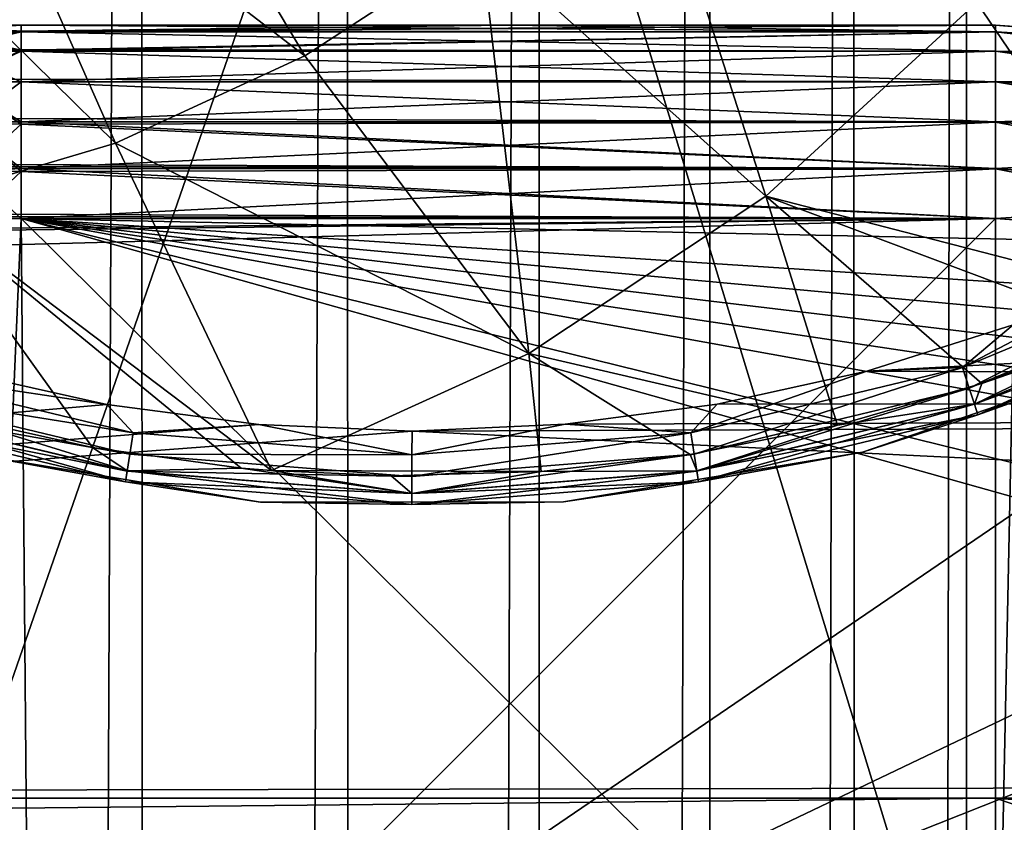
# Model space of a CAD drawing. Header units: metres. Extents: x -206 to 75, y -104 to 104.
# Tile 414 of 656: x -96.03 to -93.48, y 43.42 to 45.5. Entities that reach past the tile are written whole.
import ezdxf

# ---------------------------------------------------------------- set-up
doc = ezdxf.new("R2010")
doc.units = ezdxf.units.M
doc.layers.add('solid_01_1-CONSUMER_THERM_B_125288', color=7, linetype='CONTINUOUS')

msp = doc.modelspace()

# ---------------------------------------------------------------- linework, layer by layer
at = {"layer": 'solid_01_1-CONSUMER_THERM_B_125288'}
for points in [[(-93.577675, 65.144226), (-93.377754, 65.660484), (-93.559013, -65.181313)], [(-93.377754, 65.660484), (-93.358948, -65.697517), (-93.559013, -65.181313)], [(-93.869049, 64.673492), (-93.577675, 65.144226), (-93.850525, -64.710663)], [(-93.577675, 65.144226), (-93.559013, -65.181313), (-93.850525, -64.710663)], [(-94.241959, 64.26432), (-93.869049, 64.673492), (-94.223549, -64.301598)], [(-93.869049, 64.673492), (-93.850525, -64.710663), (-94.223549, -64.301598)], [(-94.683701, 63.930634), (-94.241959, 64.26432), (-94.66539, -63.968037)], [(-94.241959, 64.26432), (-94.223549, -64.301598), (-94.66539, -63.968037)], [(-95.179237, 63.683804), (-94.683701, 63.930634), (-95.160995, -63.721348)], [(-94.683701, 63.930634), (-94.66539, -63.968037), (-95.160995, -63.721348)], [(-95.711685, 63.53223), (-95.179237, 63.683804), (-95.693489, -63.569927)], [(-95.179237, 63.683804), (-95.160995, -63.721348), (-95.693489, -63.569927)], [(-76.404617, 63.580017, 75.400002), (-185.604614, 63.572178, 75.400002), (-92.716316, 42.429672, 75.400002)], [(-185.604614, 63.572178, 75.400002), (-93.500069, 42.491352, 75.400002), (-92.716316, 42.429672, 75.400002)], [(-185.604614, 63.572178, 75.400002), (-168.500076, 42.491318, 75.400002), (-93.500069, 42.491352, 75.400002)], [(-96.262909, 63.481071), (-95.711685, 63.53223), (-96.244728, -63.518929)], [(-95.711685, 63.53223), (-95.693489, -63.569927), (-96.244728, -63.518929)], [(-105.253433, 47.077946, 63.5), (-94.903435, 47.07869, 63.5), (-105.106583, 45.464493, 63.5)], [(-94.903435, 47.07869, 63.5), (-104.978226, 45.481247, 63.5), (-105.106583, 45.464493, 63.5)], [(-94.903435, 47.07869, 63.5), (-97.021919, 45.481251, 63.5), (-104.978226, 45.481247, 63.5)], [(-94.903435, 47.07869, 63.5), (-96.893562, 45.464497, 63.5), (-97.021919, 45.481251, 63.5)], [(-94.903435, 47.07869, 63.5), (-96.773529, 45.415195, 63.5), (-96.893562, 45.464497, 63.5)], [(-94.903435, 47.07869, 63.5), (-96.670044, 45.336483, 63.5), (-96.773529, 45.415195, 63.5)], [(-94.903435, 47.07869, 63.5), (-96.590317, 45.233692, 63.5), (-96.670044, 45.336483, 63.5)], [(-94.903435, 47.07869, 63.5), (-96.539902, 45.114189, 63.5), (-96.590317, 45.233692, 63.5)], [(-94.903435, 47.07869, 63.5), (-96.521927, 44.985615, 63.5), (-96.539902, 45.114189, 63.5)], [(-94.903435, 47.07869, 63.5), (-96.500069, 42.481251, 63.5), (-96.521927, 44.985615, 63.5)], [(-94.903435, 47.07869, 63.5), (-93.500069, 42.481251, 63.5), (-96.500069, 42.481251, 63.5)], [(-94.903435, 47.07869, 63.5), (-93.403435, 47.078796, 63.5), (-93.500069, 42.481251, 63.5)], [(-93.403435, 47.078796, 63.5), (-92.717896, 42.419693, 63.5), (-93.500069, 42.481251, 63.5)], [(-95.287239, 45.402637, 17.912428), (-95.804604, 46.268288, 18.246771), (-96.180183, 46.086704, 18.128551)], [(-95.287239, 45.402637, 17.912428), (-94.83165, 45.698025, 18.055836), (-95.804604, 46.268288, 18.246771)], [(-92.499245, 45.333481, 17.42506), (-93.082169, 46.124504, 17.982168), (-93.548157, 45.540627, 17.835474)], [(-95.777481, 45.176273, 17.758118), (-96.180183, 46.086704, 18.128551), (-96.576286, 45.961933, 18.003874)], [(-95.777481, 45.176273, 17.758118), (-95.287239, 45.402637, 17.912428), (-96.180183, 46.086704, 18.128551)], [(-94.094475, 45.039085, 17.6635), (-94.419495, 46.05674, 18.185575), (-94.83165, 45.698025, 18.055836)], [(-94.094475, 45.039085, 17.6635), (-93.548157, 45.540627, 17.835474), (-94.419495, 46.05674, 18.185575)], [(-96.2929, 45.023304, 17.595884), (-95.777481, 45.176273, 17.758118), (-96.576286, 45.961933, 18.003874)], [(-94.708046, 44.631886, 17.470364), (-94.83165, 45.698025, 18.055836), (-95.287239, 45.402637, 17.912428)], [(-94.708046, 44.631886, 17.470364), (-94.094475, 45.039085, 17.6635), (-94.83165, 45.698025, 18.055836)], [(-93.832359, 44.586517, 13.5), (-76.014107, 44.505478, 13.5), (-75.55677, 45.562679, 13.5)], [(-93.453804, 44.705959, 13.5), (-93.832359, 44.586517, 13.5), (-75.55677, 45.562679, 13.5)], [(-94.094475, 45.039085, 17.6635), (-93.018982, 44.761028, 17.260666), (-93.548157, 45.540627, 17.835474)], [(-92.499245, 45.333481, 17.42506), (-93.548157, 45.540627, 17.835474), (-93.018982, 44.761028, 17.260666)], [(-93.500069, 45.481251, 46.5), (-123.784637, 45.481236, 46.5), (-93.500069, 45.481251, 47.5)], [(-94.760918, 45.481251, 47.5), (-93.500069, 45.481251, 47.5), (-123.784637, 45.481236, 46.5)], [(-93.500069, 45.464348, 46.371098), (-123.784637, 45.481236, 46.5), (-93.500069, 45.481251, 46.5)], [(-94.760918, 45.481251, 47.5), (-123.784637, 45.481236, 46.5), (-96.021767, 45.481251, 47.5)], [(-96.239784, 45.481251, 47.524055), (-96.021767, 45.481251, 47.5), (-123.784637, 45.481236, 46.5)], [(-123.784637, 45.476967, 46.434792), (-123.784637, 45.481236, 46.5), (-93.500069, 45.464348, 46.371098)], [(-123.784637, 45.464207, 46.370613), (-123.784637, 45.476967, 46.434792), (-93.500069, 45.464348, 46.371098)], [(-96.239784, 45.481251, 47.524055), (-96.249352, 45.4664, 47.650913), (-96.021866, 45.466095, 47.622162)], [(-96.239784, 45.481251, 56.524055), (-96.249352, 45.4664, 56.650913), (-96.021866, 45.466095, 56.622162)], [(-96.249336, 45.466396, 55.349083), (-96.021759, 45.481251, 55.5), (-96.021866, 45.466099, 55.377842)], [(-96.239769, 45.481251, 55.475948), (-96.021759, 45.481251, 55.5), (-96.249336, 45.466396, 55.349083)], [(-96.239784, 45.481251, 47.524055), (-96.021866, 45.466095, 47.622162), (-96.021767, 45.481251, 47.5)], [(-96.021767, 45.481251, 56.5), (-96.239784, 45.481251, 56.524055), (-96.021866, 45.466095, 56.622162)], [(-96.239769, 45.481251, 55.475948), (-96.239784, 45.481251, 56.524055), (-96.021767, 45.481251, 56.5)], [(-96.239769, 45.481251, 55.475948), (-96.021767, 45.481251, 56.5), (-96.021759, 45.481251, 55.5)], [(-96.021866, 45.464214, 47.629406), (-93.500069, 45.464214, 47.62941), (-93.500069, 45.481251, 47.5)], [(-96.021866, 45.466095, 47.622162), (-93.500069, 45.481251, 47.5), (-94.760918, 45.481251, 47.5)], [(-96.021866, 45.466095, 47.622162), (-96.021866, 45.464214, 47.629406), (-93.500069, 45.481251, 47.5)], [(-96.021866, 45.466095, 47.622162), (-94.760918, 45.481251, 47.5), (-96.021767, 45.481251, 47.5)], [(-93.500069, 45.481251, 56.5), (-96.021866, 45.466095, 56.622162), (-96.021866, 45.464214, 56.629406)], [(-94.760918, 45.481251, 56.5), (-96.021767, 45.481251, 56.5), (-96.021866, 45.466095, 56.622162)], [(-93.500069, 45.481251, 56.5), (-94.760918, 45.481251, 56.5), (-96.021866, 45.466095, 56.622162)], [(-93.500069, 45.464214, 56.62941), (-93.500069, 45.481251, 56.5), (-96.021866, 45.464214, 56.629406)], [(-96.021866, 45.466099, 55.377842), (-96.021759, 45.481251, 55.5), (-93.500069, 45.464348, 55.371098)], [(-96.021759, 45.481251, 55.5), (-96.021767, 45.481251, 56.5), (-94.760918, 45.481251, 56.5)], [(-96.021759, 45.481251, 55.5), (-94.760918, 45.481251, 56.5), (-94.760918, 45.481251, 55.5)], [(-96.021759, 45.481251, 55.5), (-94.760918, 45.481251, 55.5), (-93.500069, 45.464348, 55.371098)], [(-94.760918, 45.481251, 55.5), (-94.760918, 45.481251, 56.5), (-93.500069, 45.481251, 56.5)], [(-94.760918, 45.481251, 55.5), (-93.500069, 45.481251, 56.5), (-93.500069, 45.481251, 55.5)], [(-94.760918, 45.481251, 55.5), (-93.500069, 45.481251, 55.5), (-93.500069, 45.464348, 55.371098)], [(-92.361549, 45.399822, 47.5), (-93.500069, 45.481251, 46.5), (-93.500069, 45.481251, 47.5)], [(-92.458084, 45.39592, 47.62941), (-92.361549, 45.399822, 47.5), (-93.500069, 45.481251, 47.5)], [(-93.500069, 45.464214, 47.62941), (-92.458084, 45.39592, 47.62941), (-93.500069, 45.481251, 47.5)], [(-92.361549, 45.399822, 47.5), (-92.361549, 45.399822, 46.5), (-93.500069, 45.481251, 46.5)], [(-93.500069, 45.464348, 46.371098), (-93.500069, 45.481251, 46.5), (-92.361549, 45.399822, 46.5)], [(-92.458084, 45.39592, 56.62941), (-93.500069, 45.481251, 56.5), (-93.500069, 45.464214, 56.62941)], [(-92.458084, 45.39592, 56.62941), (-92.361549, 45.399822, 56.5), (-93.500069, 45.481251, 56.5)], [(-93.500069, 45.481251, 55.5), (-93.500069, 45.481251, 56.5), (-92.361549, 45.399822, 56.5)], [(-92.361549, 45.399822, 55.5), (-93.500069, 45.481251, 55.5), (-92.361549, 45.399822, 56.5)], [(-93.500069, 45.464348, 55.371098), (-93.500069, 45.481251, 55.5), (-92.361549, 45.399822, 55.5)], [(-123.784637, 45.464207, 46.370613), (-93.500069, 45.464348, 46.371098), (-93.500069, 45.414459, 46.25034)], [(-123.784637, 45.414215, 46.249939), (-123.784637, 45.464207, 46.370613), (-93.500069, 45.414459, 46.25034)], [(-96.249352, 45.4664, 47.650913), (-96.021866, 45.417286, 47.744686), (-96.021866, 45.464214, 47.629406)], [(-96.249352, 45.4664, 47.650913), (-96.21759, 45.417858, 47.769451), (-96.021866, 45.417286, 47.744686)], [(-96.249352, 45.4664, 47.650913), (-96.021866, 45.464214, 47.629406), (-96.021866, 45.466095, 47.622162)], [(-96.249352, 45.4664, 56.650913), (-96.21759, 45.417858, 56.769451), (-96.021866, 45.417286, 56.744686)], [(-96.021866, 45.464214, 56.629406), (-96.249352, 45.4664, 56.650913), (-96.021866, 45.417286, 56.744686)], [(-96.021866, 45.464214, 56.629406), (-96.021866, 45.466095, 56.622162), (-96.249352, 45.4664, 56.650913)], [(-96.249336, 45.466396, 55.349083), (-96.021866, 45.466099, 55.377842), (-96.217583, 45.417854, 55.230545)], [(-96.217583, 45.417854, 55.230545), (-96.021866, 45.466099, 55.377842), (-96.021866, 45.464226, 55.370636)], [(-96.217583, 45.417854, 55.230545), (-96.021866, 45.464226, 55.370636), (-96.021866, 45.41729, 55.255314)], [(-96.021866, 45.464226, 55.370636), (-96.021866, 45.466099, 55.377842), (-93.500069, 45.464348, 55.371098)], [(-96.021866, 45.464226, 55.370636), (-93.500069, 45.464348, 55.371098), (-93.500069, 45.414459, 55.25034)], [(-96.021866, 45.41729, 55.255314), (-96.021866, 45.464226, 55.370636), (-93.500069, 45.414459, 55.25034)], [(-96.021866, 45.414265, 47.749996), (-93.500069, 45.4142, 47.750114), (-93.500069, 45.464214, 47.62941)], [(-96.021866, 45.417286, 47.744686), (-96.021866, 45.414265, 47.749996), (-93.500069, 45.464214, 47.62941)], [(-96.021866, 45.464214, 47.629406), (-96.021866, 45.417286, 47.744686), (-93.500069, 45.464214, 47.62941)], [(-93.500069, 45.464214, 56.62941), (-96.021866, 45.417286, 56.744686), (-96.021866, 45.414265, 56.749996)], [(-93.500069, 45.464214, 56.62941), (-96.021866, 45.464214, 56.629406), (-96.021866, 45.417286, 56.744686)], [(-93.500069, 45.4142, 56.750114), (-93.500069, 45.464214, 56.62941), (-96.021866, 45.414265, 56.749996)], [(-93.500069, 45.464348, 46.371098), (-92.361549, 45.399822, 46.5), (-92.458069, 45.396053, 46.371098)], [(-93.500069, 45.464348, 55.371098), (-92.361549, 45.399822, 55.5), (-92.458069, 45.396053, 55.371098)], [(-93.500069, 45.464348, 55.371098), (-92.458069, 45.396053, 55.371098), (-93.500069, 45.414459, 55.25034)], [(-93.500069, 45.464348, 46.371098), (-92.458069, 45.396053, 46.371098), (-93.500069, 45.414459, 46.25034)], [(-92.464615, 45.346333, 47.750114), (-92.458084, 45.39592, 47.62941), (-93.500069, 45.464214, 47.62941)], [(-93.500069, 45.4142, 47.750114), (-92.464615, 45.346333, 47.750114), (-93.500069, 45.464214, 47.62941)], [(-92.464615, 45.346333, 56.750114), (-93.500069, 45.464214, 56.62941), (-93.500069, 45.4142, 56.750114)], [(-92.464615, 45.346333, 56.750114), (-92.458084, 45.39592, 56.62941), (-93.500069, 45.464214, 56.62941)], [(-96.21759, 45.417858, 47.769451), (-96.021866, 45.334606, 47.853752), (-96.021866, 45.414265, 47.749996)], [(-96.21759, 45.417858, 47.769451), (-96.189316, 45.3354, 47.875019), (-96.021866, 45.334606, 47.853752)], [(-96.21759, 45.417858, 47.769451), (-96.021866, 45.414265, 47.749996), (-96.021866, 45.417286, 47.744686)], [(-96.21759, 45.417858, 56.769451), (-96.189316, 45.3354, 56.875019), (-96.021866, 45.334606, 56.853752)], [(-96.021866, 45.414265, 56.749996), (-96.21759, 45.417858, 56.769451), (-96.021866, 45.334606, 56.853752)], [(-96.021866, 45.414265, 56.749996), (-96.021866, 45.417286, 56.744686), (-96.21759, 45.417858, 56.769451)], [(-96.217583, 45.417854, 55.230545), (-96.021866, 45.41729, 55.255314), (-96.189308, 45.335396, 55.124977)], [(-96.189308, 45.335396, 55.124977), (-96.021866, 45.41729, 55.255314), (-96.021866, 45.414253, 55.249985)], [(-96.021866, 45.414253, 55.249985), (-96.021866, 45.41729, 55.255314), (-93.500069, 45.414459, 55.25034)], [(-123.784637, 45.414215, 46.249939), (-93.500069, 45.414459, 46.25034), (-93.500069, 45.334991, 46.146633)], [(-123.784637, 45.33474, 46.146397), (-123.784637, 45.414215, 46.249939), (-93.500069, 45.334991, 46.146633)], [(-96.189308, 45.335396, 55.124977), (-96.021866, 45.414253, 55.249985), (-96.021866, 45.334606, 55.146252)], [(-96.021866, 45.414253, 55.249985), (-93.500069, 45.414459, 55.25034), (-93.500069, 45.334991, 55.146633)], [(-96.021866, 45.414265, 47.749996), (-96.021866, 45.334606, 47.853752), (-93.500069, 45.4142, 47.750114)], [(-93.500069, 45.4142, 56.750114), (-96.021866, 45.414265, 56.749996), (-96.021866, 45.334606, 56.853752)], [(-96.021866, 45.334606, 55.146252), (-96.021866, 45.414253, 55.249985), (-93.500069, 45.334991, 55.146633)], [(-96.021866, 45.334606, 47.853752), (-93.500069, 45.334618, 47.853737), (-93.500069, 45.4142, 47.750114)], [(-93.500069, 45.334618, 56.853737), (-93.500069, 45.4142, 56.750114), (-96.021866, 45.334606, 56.853752)], [(-94.708046, 44.631886, 17.470364), (-95.287239, 45.402637, 17.912428), (-95.777481, 45.176273, 17.758118)], [(-93.500069, 45.414459, 55.25034), (-92.464577, 45.346592, 55.25034), (-93.500069, 45.334991, 55.146633)], [(-92.458069, 45.396053, 55.371098), (-92.464577, 45.346592, 55.25034), (-93.500069, 45.414459, 55.25034)], [(-93.500069, 45.414459, 46.25034), (-92.464577, 45.346592, 46.25034), (-93.500069, 45.334991, 46.146633)], [(-92.458069, 45.396053, 46.371098), (-92.464577, 45.346592, 46.25034), (-93.500069, 45.414459, 46.25034)], [(-92.474998, 45.267433, 47.853737), (-92.464615, 45.346333, 47.750114), (-93.500069, 45.4142, 47.750114)], [(-93.500069, 45.334618, 47.853737), (-92.474998, 45.267433, 47.853737), (-93.500069, 45.4142, 47.750114)], [(-92.474998, 45.267433, 56.853737), (-93.500069, 45.4142, 56.750114), (-93.500069, 45.334618, 56.853737)], [(-92.474998, 45.267433, 56.853737), (-92.464615, 45.346333, 56.750114), (-93.500069, 45.4142, 56.750114)], [(-92.464577, 45.346592, 55.25034), (-92.474953, 45.267799, 55.146633), (-93.500069, 45.334991, 55.146633)], [(-92.464577, 45.346592, 46.25034), (-92.474953, 45.267799, 46.146633), (-93.500069, 45.334991, 46.146633)], [(-123.784637, 45.33474, 46.146397), (-93.500069, 45.334991, 46.146633), (-93.500069, 45.231365, 46.067051)], [(-123.784637, 45.23122, 46.066978), (-123.784637, 45.33474, 46.146397), (-93.500069, 45.231365, 46.067051)], [(-96.189316, 45.3354, 47.875019), (-96.021866, 45.225456, 47.936306), (-96.021866, 45.231255, 47.93301)], [(-96.189316, 45.3354, 47.875019), (-96.167877, 45.226395, 47.955021), (-96.021866, 45.225456, 47.936306)], [(-96.189316, 45.3354, 47.875019), (-96.021866, 45.231255, 47.93301), (-96.021866, 45.334606, 47.853752)], [(-96.189316, 45.3354, 56.875019), (-96.167877, 45.226395, 56.955021), (-96.021866, 45.225456, 56.936306)], [(-96.021866, 45.231255, 56.93301), (-96.189316, 45.3354, 56.875019), (-96.021866, 45.225456, 56.936306)], [(-96.021866, 45.231255, 56.93301), (-96.021866, 45.334606, 56.853752), (-96.189316, 45.3354, 56.875019)], [(-96.189308, 45.335396, 55.124977), (-96.021866, 45.334606, 55.146252), (-96.167877, 45.226395, 55.044979)], [(-96.167877, 45.226395, 55.044979), (-96.021866, 45.334606, 55.146252), (-96.021866, 45.231277, 55.067005)], [(-96.021866, 45.334606, 55.146252), (-93.500069, 45.334991, 55.146633), (-93.500069, 45.231365, 55.067051)], [(-96.021866, 45.231255, 47.93301), (-93.500069, 45.230911, 47.933208), (-93.500069, 45.334618, 47.853737)], [(-96.021866, 45.334606, 47.853752), (-96.021866, 45.231255, 47.93301), (-93.500069, 45.334618, 47.853737)], [(-93.500069, 45.334618, 56.853737), (-96.021866, 45.334606, 56.853752), (-96.021866, 45.231255, 56.93301)], [(-93.500069, 45.230911, 56.933208), (-93.500069, 45.334618, 56.853737), (-96.021866, 45.231255, 56.93301)], [(-96.021866, 45.231277, 55.067005), (-96.021866, 45.334606, 55.146252), (-93.500069, 45.231365, 55.067051)], [(-93.500069, 45.334991, 55.146633), (-92.474953, 45.267799, 55.146633), (-93.500069, 45.231365, 55.067051)], [(-93.500069, 45.334991, 46.146633), (-92.474953, 45.267799, 46.146633), (-93.500069, 45.231365, 46.067051)], [(-92.488533, 45.164612, 47.933208), (-92.474998, 45.267433, 47.853737), (-93.500069, 45.334618, 47.853737)], [(-93.500069, 45.230911, 47.933208), (-92.488533, 45.164612, 47.933208), (-93.500069, 45.334618, 47.853737)], [(-92.488533, 45.164612, 56.933208), (-93.500069, 45.334618, 56.853737), (-93.500069, 45.230911, 56.933208)], [(-92.488533, 45.164612, 56.933208), (-92.474998, 45.267433, 56.853737), (-93.500069, 45.334618, 56.853737)], [(-92.474953, 45.267799, 55.146633), (-92.48848, 45.165062, 55.067051), (-93.500069, 45.231365, 55.067051)], [(-92.474953, 45.267799, 46.146633), (-92.48848, 45.165062, 46.067051), (-93.500069, 45.231365, 46.067051)], [(-123.784637, 45.23122, 46.066978), (-93.500069, 45.231365, 46.067051), (-93.500069, 45.110661, 46.017036)], [(-123.784637, 45.17255, 46.038048), (-123.784637, 45.23122, 46.066978), (-93.500069, 45.110661, 46.017036)], [(-96.167877, 45.226395, 55.044979), (-96.021866, 45.231277, 55.067005), (-96.021866, 45.22546, 55.063698)], [(-96.167877, 45.226395, 47.955021), (-96.021866, 45.102905, 47.984974), (-96.021866, 45.110661, 47.982964)], [(-96.167877, 45.226395, 47.955021), (-96.155212, 45.10387, 48.002304), (-96.021866, 45.102905, 47.984974)], [(-96.167877, 45.226395, 47.955021), (-96.021866, 45.110661, 47.982964), (-96.021866, 45.225456, 47.936306)], [(-96.167877, 45.226395, 56.955021), (-96.155212, 45.10387, 57.002304), (-96.021866, 45.102905, 56.984974)], [(-96.021866, 45.110661, 56.982964), (-96.167877, 45.226395, 56.955021), (-96.021866, 45.102905, 56.984974)], [(-96.021866, 45.110661, 56.982964), (-96.021866, 45.225456, 56.936306), (-96.167877, 45.226395, 56.955021)], [(-96.167877, 45.226395, 55.044979), (-96.021866, 45.22546, 55.063698), (-96.155212, 45.103867, 54.997696)], [(-96.155212, 45.103867, 54.997696), (-96.021866, 45.22546, 55.063698), (-96.021866, 45.110619, 55.017025)], [(-96.021866, 45.231277, 55.067005), (-93.500069, 45.231365, 55.067051), (-93.500069, 45.110661, 55.017036)], [(-96.021866, 45.22546, 55.063698), (-96.021866, 45.231277, 55.067005), (-93.500069, 45.110661, 55.017036)], [(-96.021866, 45.231255, 47.93301), (-96.021866, 45.225456, 47.936306), (-93.500069, 45.230911, 47.933208)], [(-93.500069, 45.230911, 56.933208), (-96.021866, 45.231255, 56.93301), (-96.021866, 45.225456, 56.936306)], [(-96.021866, 45.110661, 47.982964), (-93.500069, 45.110153, 47.983097), (-93.500069, 45.230911, 47.933208)], [(-96.021866, 45.225456, 47.936306), (-96.021866, 45.110661, 47.982964), (-93.500069, 45.230911, 47.933208)], [(-93.500069, 45.230911, 56.933208), (-96.021866, 45.225456, 56.936306), (-96.021866, 45.110661, 56.982964)], [(-93.500069, 45.110153, 56.983097), (-93.500069, 45.230911, 56.933208), (-96.021866, 45.110661, 56.982964)], [(-96.021866, 45.110619, 55.017025), (-96.021866, 45.22546, 55.063698), (-93.500069, 45.110661, 55.017036)], [(-93.500069, 45.231365, 55.067051), (-92.48848, 45.165062, 55.067051), (-93.500069, 45.110661, 55.017036)], [(-93.500069, 45.231365, 46.067051), (-92.48848, 45.165062, 46.067051), (-93.500069, 45.110661, 46.017036)], [(-92.504295, 45.044888, 47.983097), (-92.488533, 45.164612, 47.933208), (-93.500069, 45.230911, 47.933208)], [(-93.500069, 45.110153, 47.983097), (-92.504295, 45.044888, 47.983097), (-93.500069, 45.230911, 47.933208)], [(-92.504295, 45.044888, 56.983097), (-93.500069, 45.230911, 56.933208), (-93.500069, 45.110153, 56.983097)], [(-92.504295, 45.044888, 56.983097), (-92.488533, 45.164612, 56.933208), (-93.500069, 45.230911, 56.933208)], [(-123.784637, 45.110577, 46.017017), (-123.784637, 45.17255, 46.038048), (-93.500069, 45.110661, 46.017036)], [(-96.2929, 45.023304, 17.595884), (-95.373466, 44.328693, 17.260666), (-95.777481, 45.176273, 17.758118)], [(-94.708046, 44.631886, 17.470364), (-95.777481, 45.176273, 17.758118), (-95.373466, 44.328693, 17.260666)], [(-92.48848, 45.165062, 55.067051), (-92.504234, 45.045391, 55.017036), (-93.500069, 45.110661, 55.017036)], [(-92.48848, 45.165062, 46.067051), (-92.504234, 45.045391, 46.017036), (-93.500069, 45.110661, 46.017036)], [(-123.784637, 45.110577, 46.017017), (-93.500069, 45.110661, 46.017036), (-93.500069, 44.981251, 46)], [(-123.784637, 45.046413, 46.004265), (-123.784637, 45.110577, 46.017017), (-93.500069, 44.981251, 46)], [(-96.155212, 45.103867, 54.997696), (-96.021866, 45.110619, 55.017025), (-96.021866, 45.102905, 55.015026)], [(-96.155212, 45.10387, 48.002304), (-96.021866, 44.981251, 48), (-96.021866, 45.102905, 47.984974)], [(-96.151299, 44.98238, 48.01704), (-96.021866, 44.981251, 48), (-96.155212, 45.10387, 48.002304)], [(-96.021866, 45.102905, 56.984974), (-96.155212, 45.10387, 57.002304), (-96.021866, 44.981251, 57)], [(-96.151299, 44.98238, 57.01704), (-96.021866, 44.981251, 57), (-96.155212, 45.10387, 57.002304)], [(-96.151299, 44.98238, 54.98296), (-96.155212, 45.103867, 54.997696), (-96.021866, 45.102905, 55.015026)], [(-96.151299, 44.98238, 54.98296), (-96.021866, 45.102905, 55.015026), (-96.021866, 44.981251, 55)], [(-96.021866, 45.110619, 55.017025), (-93.500069, 45.110661, 55.017036), (-93.500069, 44.981251, 55)], [(-96.021866, 45.110661, 47.982964), (-96.021866, 45.102905, 47.984974), (-93.500069, 45.110153, 47.983097)], [(-93.500069, 45.110153, 56.983097), (-96.021866, 45.110661, 56.982964), (-96.021866, 45.102905, 56.984974)], [(-96.021866, 45.102905, 55.015026), (-96.021866, 45.110619, 55.017025), (-93.500069, 44.981251, 55)], [(-93.500069, 45.110153, 47.983097), (-96.021866, 44.981251, 48), (-93.500069, 44.981251, 48)], [(-96.021866, 45.102905, 47.984974), (-96.021866, 44.981251, 48), (-93.500069, 45.110153, 47.983097)], [(-93.500069, 45.110153, 56.983097), (-96.021866, 44.981251, 57), (-93.500069, 44.981251, 57)], [(-93.500069, 45.110153, 56.983097), (-96.021866, 45.102905, 56.984974), (-96.021866, 44.981251, 57)], [(-96.021866, 45.102905, 55.015026), (-93.500069, 44.981251, 55), (-96.021866, 44.981251, 55)], [(-93.500069, 45.110661, 55.017036), (-92.504234, 45.045391, 55.017036), (-93.500069, 44.981251, 55)], [(-93.500069, 45.110661, 46.017036), (-92.504234, 45.045391, 46.017036), (-93.500069, 44.981251, 46)], [(-93.500069, 45.110153, 47.983097), (-93.500069, 44.981251, 48), (-92.443604, 44.906471, 48)], [(-93.500069, 45.110153, 47.983097), (-92.443604, 44.906471, 48), (-92.504295, 45.044888, 47.983097)], [(-93.500069, 45.110153, 56.983097), (-93.500069, 44.981251, 57), (-92.443604, 44.906471, 57)], [(-92.504295, 45.044888, 56.983097), (-93.500069, 45.110153, 56.983097), (-92.443604, 44.906471, 57)], [(-123.784637, 45.046413, 46.004265), (-93.500069, 44.981251, 46), (-123.784637, 44.981236, 46)], [(-94.708046, 44.631886, 17.470364), (-93.908737, 44.44659, 17.260666), (-94.094475, 45.039085, 17.6635)], [(-94.094475, 45.039085, 17.6635), (-93.908737, 44.44659, 17.260666), (-93.535347, 44.553982, 17.260666)], [(-94.094475, 45.039085, 17.6635), (-93.535347, 44.553982, 17.260666), (-93.17218, 44.692066, 17.260666)], [(-94.094475, 45.039085, 17.6635), (-93.17218, 44.692066, 17.260666), (-93.018982, 44.761028, 17.260666)], [(-92.504234, 45.045391, 55.017036), (-92.443604, 44.906471, 55), (-93.500069, 44.981251, 55)], [(-92.504234, 45.045391, 46.017036), (-92.443604, 44.906471, 46), (-93.500069, 44.981251, 46)], [(-96.2929, 45.023304, 17.595884), (-96.216049, 44.472897, 17.260666), (-95.836914, 44.388279, 17.260666)], [(-96.2929, 45.023304, 17.595884), (-95.836914, 44.388279, 17.260666), (-95.452042, 44.335487, 17.260666)], [(-96.2929, 45.023304, 17.595884), (-95.452042, 44.335487, 17.260666), (-95.373466, 44.328693, 17.260666)], [(-93.500069, 44.981251, 46), (-168.500076, 42.981216, 46), (-131.000076, 44.53931, 46)], [(-93.500069, 42.981251, 46), (-168.500076, 42.981216, 46), (-93.500069, 44.981251, 46)], [(-131.000076, 44.53931, 46), (-128.304413, 44.649342, 46), (-93.500069, 44.981251, 46)], [(-128.304413, 44.649342, 46), (-123.784637, 44.981236, 46), (-93.500069, 44.981251, 46)], [(-96.151299, 44.98238, 48.01704), (-96.000053, 42.481251, 48), (-96.021866, 44.981251, 48)], [(-96.151299, 44.98238, 48.01704), (-96.129601, 42.481251, 48.017078), (-96.000053, 42.481251, 48)], [(-96.151299, 44.98238, 57.01704), (-96.000053, 42.481251, 57), (-96.021866, 44.981251, 57)], [(-96.151299, 44.98238, 57.01704), (-96.129601, 42.481251, 57.017078), (-96.000053, 42.481251, 57)], [(-96.151299, 44.98238, 54.98296), (-96.021866, 44.981251, 55), (-96.129601, 42.481251, 54.982922)], [(-96.129601, 42.481251, 54.982922), (-96.021866, 44.981251, 55), (-96.000053, 42.481251, 55)], [(-93.500069, 44.981251, 48), (-96.021866, 44.981251, 48), (-96.000053, 42.481251, 48)], [(-96.021866, 44.981251, 57), (-96.000053, 42.481251, 57), (-93.500069, 44.981251, 57)], [(-96.021866, 44.981251, 55), (-88.589935, 43.150517, 55), (-88.19677, 42.784554, 55)], [(-93.500069, 42.481251, 55), (-96.021866, 44.981251, 55), (-88.19677, 42.784554, 55)], [(-96.021866, 44.981251, 55), (-89.448639, 43.792824, 55), (-88.589935, 43.150517, 55)], [(-96.021866, 44.981251, 55), (-89.910118, 44.066254, 55), (-89.448639, 43.792824, 55)], [(-96.021866, 44.981251, 55), (-90.390488, 44.306244, 55), (-89.910118, 44.066254, 55)], [(-96.021866, 44.981251, 55), (-90.88739, 44.511467, 55), (-90.390488, 44.306244, 55)], [(-96.021866, 44.981251, 55), (-91.397552, 44.680519, 55), (-90.88739, 44.511467, 55)], [(-96.021866, 44.981251, 55), (-92.443604, 44.906471, 55), (-91.397552, 44.680519, 55)], [(-96.021866, 44.981251, 55), (-93.500069, 44.981251, 55), (-92.443604, 44.906471, 55)], [(-93.500069, 42.481251, 55), (-96.000053, 42.481251, 55), (-96.021866, 44.981251, 55)], [(-92.443604, 44.906471, 48), (-93.500069, 44.981251, 48), (-96.000053, 42.481251, 48)], [(-96.000053, 42.481251, 57), (-92.443604, 44.906471, 57), (-93.500069, 44.981251, 57)], [(-93.500069, 42.981251, 46), (-93.500069, 44.981251, 46), (-92.443604, 44.906471, 46)], [(-91.397552, 44.680519, 48), (-92.443604, 44.906471, 48), (-96.000053, 42.481251, 48)], [(-96.000053, 42.481251, 57), (-91.397552, 44.680519, 57), (-92.443604, 44.906471, 57)], [(-92.647926, 42.914837, 46), (-93.500069, 42.981251, 46), (-92.443604, 44.906471, 46)], [(-92.916618, 44.872562, 13.50973), (-93.585136, 44.595539, 13.50973), (-93.087097, 44.857941, 13.5)], [(-93.567879, 44.542442, 13.538123), (-93.585136, 44.595539, 13.50973), (-92.916618, 44.872562, 13.50973)], [(-93.585136, 44.595539, 13.50973), (-93.453804, 44.705959, 13.5), (-93.087097, 44.857941, 13.5)], [(-93.567879, 44.542442, 13.538123), (-92.916618, 44.872562, 13.50973), (-92.891258, 44.822819, 13.538123)], [(-93.567879, 44.542442, 13.538123), (-92.891258, 44.822819, 13.538123), (-93.554176, 44.500301, 13.582392)], [(-92.891258, 44.822819, 13.538123), (-92.87114, 44.78334, 13.582392), (-93.554176, 44.500301, 13.582392)], [(-93.554298, 44.500679, 17.216368), (-92.858261, 44.758083, 17.160311), (-92.871315, 44.783695, 17.216368)], [(-93.554298, 44.500679, 17.216368), (-92.871315, 44.783695, 17.216368), (-93.535347, 44.553982, 17.260666)], [(-93.554176, 44.500301, 13.582392), (-92.87114, 44.78334, 13.582392), (-93.545387, 44.473251, 13.638197)], [(-92.87114, 44.78334, 13.582392), (-92.858223, 44.757999, 13.638197), (-93.545387, 44.473251, 13.638197)], [(-92.871315, 44.783695, 17.216368), (-93.17218, 44.692066, 17.260666), (-93.535347, 44.553982, 17.260666)], [(-93.554298, 44.500679, 17.216368), (-93.545418, 44.473339, 17.160311), (-92.858261, 44.758083, 17.160311)], [(-92.858261, 44.758083, 17.160311), (-93.545418, 44.473339, 17.160311), (-93.10215, 44.631603, 17.098219)], [(-93.545387, 44.473251, 13.638197), (-92.858223, 44.757999, 13.638197), (-93.10215, 44.631603, 13.7)], [(-93.585136, 44.595539, 13.50973), (-93.832359, 44.586517, 13.5), (-93.453804, 44.705959, 13.5)], [(-90.88739, 44.511467, 48), (-91.397552, 44.680519, 48), (-96.000053, 42.481251, 48)], [(-96.000053, 42.481251, 57), (-90.88739, 44.511467, 57), (-91.397552, 44.680519, 57)], [(-94.708046, 44.631886, 17.470364), (-95.373466, 44.328693, 17.260666), (-94.675774, 44.32663, 17.260666)], [(-94.708046, 44.631886, 17.470364), (-94.675774, 44.32663, 17.260666), (-94.289757, 44.370628, 17.260666)], [(-94.708046, 44.631886, 17.470364), (-94.289757, 44.370628, 17.260666), (-93.908737, 44.44659, 17.260666)], [(-93.10215, 44.631603, 13.7), (-93.10215, 44.631603, 17.098219), (-93.844109, 44.37677, 17.098219)], [(-93.545418, 44.473339, 17.160311), (-93.844109, 44.37677, 17.098219), (-93.10215, 44.631603, 17.098219)], [(-93.844109, 44.37677, 13.7), (-93.10215, 44.631603, 13.7), (-93.844109, 44.37677, 17.098219)], [(-93.545387, 44.473251, 13.638197), (-93.10215, 44.631603, 13.7), (-93.844109, 44.37677, 13.7)], [(-95.800072, 44.500221, 13.5), (-96.187622, 44.586063, 13.5), (-107.581902, 43.481243, 13.5)], [(-96.452522, 44.54203, 13.538123), (-96.43528, 44.595131, 13.50973), (-95.731598, 44.4263, 13.50973)], [(-96.43528, 44.595131, 13.50973), (-96.187622, 44.586063, 13.5), (-95.800072, 44.500221, 13.5)], [(-95.731598, 44.4263, 13.50973), (-96.43528, 44.595131, 13.50973), (-95.800072, 44.500221, 13.5)], [(-93.585136, 44.595539, 13.50973), (-94.288765, 44.426506, 13.50973), (-93.832359, 44.586517, 13.5)], [(-94.280029, 44.371365, 13.538123), (-94.288765, 44.426506, 13.50973), (-93.585136, 44.595539, 13.50973)], [(-94.288765, 44.426506, 13.50973), (-94.219879, 44.500526, 13.5), (-93.832359, 44.586517, 13.5)], [(-94.280029, 44.371365, 13.538123), (-93.585136, 44.595539, 13.50973), (-93.567879, 44.542442, 13.538123)], [(-93.832359, 44.586517, 13.5), (-94.219879, 44.500526, 13.5), (-76.014107, 44.505478, 13.5)], [(-93.554298, 44.500679, 17.216368), (-93.535347, 44.553982, 17.260666), (-93.908737, 44.44659, 17.260666)], [(-96.452522, 44.54203, 13.538123), (-95.740326, 44.371155, 13.538123), (-96.466209, 44.499886, 13.582392)], [(-96.452522, 44.54203, 13.538123), (-95.731598, 44.4263, 13.50973), (-95.740326, 44.371155, 13.538123)], [(-94.280029, 44.371365, 13.538123), (-93.567879, 44.542442, 13.538123), (-94.273087, 44.327599, 13.582392)], [(-93.567879, 44.542442, 13.538123), (-93.554176, 44.500301, 13.582392), (-94.273087, 44.327599, 13.582392)], [(-95.406517, 44.448486, 13.5), (-95.800072, 44.500221, 13.5), (-107.581902, 43.481243, 13.5)], [(-96.466209, 44.499886, 13.582392), (-95.747253, 44.327389, 13.582392), (-96.474998, 44.472832, 13.638197)], [(-96.466087, 44.500259, 17.216368), (-96.474968, 44.472919, 17.160311), (-95.751686, 44.299385, 17.160311)], [(-95.740326, 44.371155, 13.538123), (-95.747253, 44.327389, 13.582392), (-96.466209, 44.499886, 13.582392)], [(-96.466087, 44.500259, 17.216368), (-95.751686, 44.299385, 17.160311), (-95.747192, 44.327778, 17.216368)], [(-96.466087, 44.500259, 17.216368), (-95.747192, 44.327778, 17.216368), (-96.216049, 44.472897, 17.260666)], [(-90.390488, 44.306244, 48), (-90.88739, 44.511467, 48), (-96.000053, 42.481251, 48)], [(-96.000053, 42.481251, 57), (-90.390488, 44.306244, 57), (-90.88739, 44.511467, 57)], [(-95.731598, 44.4263, 13.50973), (-95.800072, 44.500221, 13.5), (-95.406517, 44.448486, 13.5)], [(-95.009956, 44.431252, 13.5), (-76.615456, 43.538193, 13.5), (-76.014107, 44.505478, 13.5)], [(-94.613411, 44.448643, 13.5), (-95.009956, 44.431252, 13.5), (-76.014107, 44.505478, 13.5)], [(-94.219879, 44.500526, 13.5), (-94.613411, 44.448643, 13.5), (-76.014107, 44.505478, 13.5)], [(-94.288765, 44.426506, 13.50973), (-94.613411, 44.448643, 13.5), (-94.219879, 44.500526, 13.5)], [(-94.273148, 44.327988, 17.216368), (-93.545418, 44.473339, 17.160311), (-93.554298, 44.500679, 17.216368)], [(-94.273148, 44.327988, 17.216368), (-93.554298, 44.500679, 17.216368), (-93.908737, 44.44659, 17.260666)], [(-94.273087, 44.327599, 13.582392), (-93.554176, 44.500301, 13.582392), (-94.268631, 44.299503, 13.638197)], [(-93.554176, 44.500301, 13.582392), (-93.545387, 44.473251, 13.638197), (-94.268631, 44.299503, 13.638197)], [(-95.009956, 44.431252, 13.5), (-95.406517, 44.448486, 13.5), (-107.581902, 43.481243, 13.5)], [(-96.474998, 44.472832, 13.638197), (-95.751701, 44.299294, 13.638197), (-96.176216, 44.376427, 13.7)], [(-95.747253, 44.327389, 13.582392), (-95.751701, 44.299294, 13.638197), (-96.474998, 44.472832, 13.638197)], [(-95.751686, 44.299385, 17.160311), (-96.474968, 44.472919, 17.160311), (-96.176216, 44.376427, 17.098219)], [(-95.747192, 44.327778, 17.216368), (-95.836914, 44.388279, 17.260666), (-96.216049, 44.472897, 17.260666)], [(-95.010178, 44.369625, 13.50973), (-95.731598, 44.4263, 13.50973), (-95.406517, 44.448486, 13.5)], [(-95.010178, 44.369625, 13.50973), (-95.406517, 44.448486, 13.5), (-95.009956, 44.431252, 13.5)], [(-95.010178, 44.369625, 13.50973), (-95.009956, 44.431252, 13.5), (-94.613411, 44.448643, 13.5)], [(-94.288765, 44.426506, 13.50973), (-95.010178, 44.369625, 13.50973), (-94.613411, 44.448643, 13.5)], [(-94.273148, 44.327988, 17.216368), (-94.268646, 44.299599, 17.160311), (-93.545418, 44.473339, 17.160311)], [(-93.545418, 44.473339, 17.160311), (-94.268646, 44.299599, 17.160311), (-93.844109, 44.37677, 17.098219)], [(-94.268631, 44.299503, 13.638197), (-93.545387, 44.473251, 13.638197), (-93.844109, 44.37677, 13.7)], [(-95.009956, 44.431252, 13.5), (-107.581902, 43.481243, 13.5), (-76.615456, 43.538193, 13.5)], [(-95.740326, 44.371155, 13.538123), (-95.731598, 44.4263, 13.50973), (-95.010178, 44.369625, 13.50973)], [(-95.01017, 44.313793, 13.538123), (-95.010178, 44.369625, 13.50973), (-94.288765, 44.426506, 13.50973)], [(-95.01017, 44.313793, 13.538123), (-94.288765, 44.426506, 13.50973), (-94.280029, 44.371365, 13.538123)], [(-94.273148, 44.327988, 17.216368), (-93.908737, 44.44659, 17.260666), (-94.289757, 44.370628, 17.260666)], [(-95.402397, 44.247417, 13.7), (-95.402397, 44.247417, 17.098219), (-96.176216, 44.376427, 17.098219)], [(-95.751686, 44.299385, 17.160311), (-96.176216, 44.376427, 17.098219), (-95.402397, 44.247417, 17.098219)], [(-96.176216, 44.376427, 13.7), (-95.402397, 44.247417, 13.7), (-96.176216, 44.376427, 17.098219)], [(-95.751701, 44.299294, 13.638197), (-95.402397, 44.247417, 13.7), (-96.176216, 44.376427, 13.7)], [(-95.747192, 44.327778, 17.216368), (-95.452042, 44.335487, 17.260666), (-95.836914, 44.388279, 17.260666)], [(-93.844109, 44.37677, 13.7), (-93.844109, 44.37677, 17.098219), (-94.617889, 44.247532, 17.098219)], [(-94.268646, 44.299599, 17.160311), (-94.617889, 44.247532, 17.098219), (-93.844109, 44.37677, 17.098219)], [(-94.617889, 44.247532, 13.7), (-93.844109, 44.37677, 13.7), (-94.617889, 44.247532, 17.098219)], [(-94.268631, 44.299503, 13.638197), (-93.844109, 44.37677, 13.7), (-94.617889, 44.247532, 13.7)], [(-95.740326, 44.371155, 13.538123), (-95.01017, 44.313793, 13.538123), (-95.747253, 44.327389, 13.582392)], [(-95.740326, 44.371155, 13.538123), (-95.010178, 44.369625, 13.50973), (-95.01017, 44.313793, 13.538123)], [(-95.01017, 44.313793, 13.538123), (-94.280029, 44.371365, 13.538123), (-95.010162, 44.269485, 13.582392)], [(-94.280029, 44.371365, 13.538123), (-94.273087, 44.327599, 13.582392), (-95.010162, 44.269485, 13.582392)], [(-94.273148, 44.327988, 17.216368), (-94.289757, 44.370628, 17.260666), (-94.675774, 44.32663, 17.260666)], [(-95.747253, 44.327389, 13.582392), (-95.010162, 44.269485, 13.582392), (-95.751701, 44.299294, 13.638197)], [(-95.747192, 44.327778, 17.216368), (-95.751686, 44.299385, 17.160311), (-95.010155, 44.241135, 17.160311)], [(-95.01017, 44.313793, 13.538123), (-95.010162, 44.269485, 13.582392), (-95.747253, 44.327389, 13.582392)], [(-95.747192, 44.327778, 17.216368), (-95.010162, 44.269878, 17.216368), (-95.452042, 44.335487, 17.260666)], [(-95.747192, 44.327778, 17.216368), (-95.010155, 44.241135, 17.160311), (-95.010162, 44.269878, 17.216368)], [(-95.010162, 44.269878, 17.216368), (-95.373466, 44.328693, 17.260666), (-95.452042, 44.335487, 17.260666)], [(-94.675774, 44.32663, 17.260666), (-95.373466, 44.328693, 17.260666), (-95.064095, 44.314888, 17.260666)], [(-95.010162, 44.269878, 17.216368), (-95.064095, 44.314888, 17.260666), (-95.373466, 44.328693, 17.260666)], [(-95.010162, 44.269878, 17.216368), (-94.675774, 44.32663, 17.260666), (-95.064095, 44.314888, 17.260666)], [(-95.010162, 44.269878, 17.216368), (-94.268646, 44.299599, 17.160311), (-94.273148, 44.327988, 17.216368)], [(-95.010162, 44.269878, 17.216368), (-94.273148, 44.327988, 17.216368), (-94.675774, 44.32663, 17.260666)], [(-95.010162, 44.269485, 13.582392), (-94.273087, 44.327599, 13.582392), (-95.010155, 44.241039, 13.638197)], [(-94.273087, 44.327599, 13.582392), (-94.268631, 44.299503, 13.638197), (-95.010155, 44.241039, 13.638197)], [(-89.910118, 44.066254, 48), (-90.390488, 44.306244, 48), (-96.000053, 42.481251, 48)], [(-96.000053, 42.481251, 57), (-89.910118, 44.066254, 57), (-90.390488, 44.306244, 57)], [(-95.751701, 44.299294, 13.638197), (-95.010155, 44.241039, 13.638197), (-95.402397, 44.247417, 13.7)], [(-95.010162, 44.269485, 13.582392), (-95.010155, 44.241039, 13.638197), (-95.751701, 44.299294, 13.638197)], [(-95.010155, 44.241135, 17.160311), (-95.751686, 44.299385, 17.160311), (-95.402397, 44.247417, 17.098219)], [(-95.010162, 44.269878, 17.216368), (-95.010155, 44.241135, 17.160311), (-94.268646, 44.299599, 17.160311)], [(-94.268646, 44.299599, 17.160311), (-95.010155, 44.241135, 17.160311), (-94.617889, 44.247532, 17.098219)], [(-95.010155, 44.241039, 13.638197), (-94.268631, 44.299503, 13.638197), (-94.617889, 44.247532, 13.7)], [(-94.617889, 44.247532, 13.7), (-94.617889, 44.247532, 17.098219), (-95.402397, 44.247417, 17.098219)], [(-95.010155, 44.241135, 17.160311), (-95.402397, 44.247417, 17.098219), (-94.617889, 44.247532, 17.098219)], [(-95.402397, 44.247417, 13.7), (-94.617889, 44.247532, 13.7), (-95.402397, 44.247417, 17.098219)], [(-95.010155, 44.241039, 13.638197), (-94.617889, 44.247532, 13.7), (-95.402397, 44.247417, 13.7)], [(-89.448639, 43.792824, 48), (-89.910118, 44.066254, 48), (-96.000053, 42.481251, 48)], [(-96.000053, 42.481251, 57), (-89.448639, 43.792824, 57), (-89.910118, 44.066254, 57)], [(-88.589935, 43.150517, 48), (-89.448639, 43.792824, 48), (-96.000053, 42.481251, 48)], [(-96.000053, 42.481251, 57), (-88.589935, 43.150517, 57), (-89.448639, 43.792824, 57)], [(-76.615456, 43.538193, 13.5), (-107.581902, 43.481243, 13.5), (-93.500069, 43.481251, 13.5)], [(-76.615456, 43.538193, 13.5), (-93.500069, 43.481251, 13.5), (-92.570465, 43.408798, 13.5)], [(-107.585236, 43.338188, 13.510285), (-93.500069, 43.259823, 13.524823), (-93.500069, 43.481251, 13.5)], [(-107.585236, 43.338188, 13.510285), (-93.500069, 43.481251, 13.5), (-107.581902, 43.481243, 13.5)], [(-93.500069, 43.481251, 13.5), (-93.500069, 43.259823, 13.524823), (-92.677696, 43.201008, 13.524823)], [(-92.570465, 43.408798, 13.5), (-93.500069, 43.481251, 13.5), (-92.677696, 43.201008, 13.524823)]]:
    msp.add_3dface(points, dxfattribs=at)

doc.saveas('drawing.dxf')
